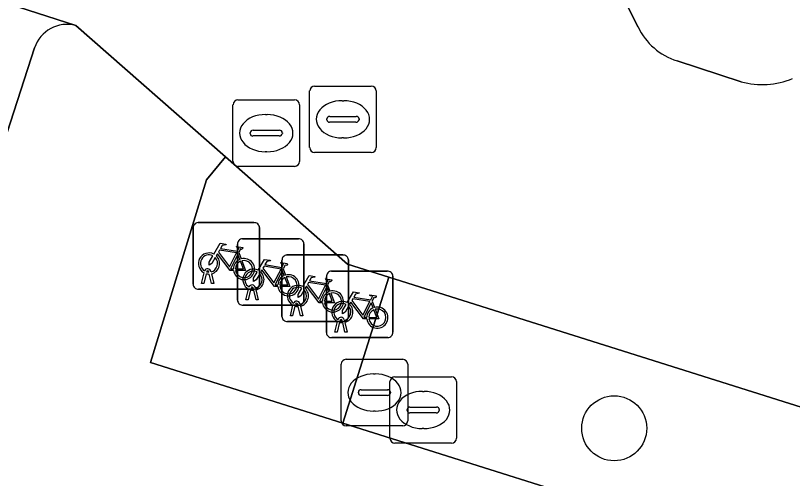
# Model space of a CAD drawing. Extents: x 160675 to 161153, y 383241 to 383714.
# Drawn here: x 160952.37 to 160964.06, y 383374.62 to 383381.58 of the extents above; entities that cross this region are included whole.
import ezdxf

# ---------------------------------------------------------------- set-up
doc = ezdxf.new("R2010")
doc.units = 0
for name, color, linetype in [('IMGEO_Boom', 7, 'Continuous'), ('IMGEO_Fietsenrek', 7, 'Continuous'), ('IMGEO_Groenvoorziening', 7, 'Continuous'), ('IMGEO_Parkeervlak_open', 7, 'Continuous'), ('IMGEO_Rijbaan_lokaal_open', 7, 'Continuous'), ('IMGEO_Rioolput', 7, 'Continuous'), ('IMGEO_Voetpad_open', 7, 'Continuous')]:
    doc.layers.add(name, color=color, linetype=linetype)

msp = doc.modelspace()

# ---------------------------------------------------------------- linework, layer by layer
at = {"layer": 'IMGEO_Boom'}
msp.add_circle((160961.378, 383375.37), 0.489, dxfattribs=at)
at = {"layer": 'IMGEO_Fietsenrek'}
for p, q in [((160955.115, 383378.464), (160955.956, 383378.464)), ((160955.956, 383378.464), (160955.115, 383378.464)), ((160955.04, 383377.539), (160955.04, 383378.38)), ((160955.04, 383378.38), (160955.04, 383377.539)), ((160956.04, 383378.389), (160956.04, 383377.548)), ((160956.04, 383377.548), (160956.04, 383378.389)), ((160955.784, 383378.221), (160956.625, 383378.221)), ((160956.625, 383378.221), (160955.784, 383378.221)), ((160955.709, 383377.296), (160955.709, 383378.137)), ((160955.709, 383378.137), (160955.709, 383377.296)), ((160956.709, 383378.146), (160956.709, 383377.305)), ((160956.709, 383377.305), (160956.709, 383378.146)), ((160955.727, 383378.013), (160955.763, 383377.918)), ((160956.453, 383377.977), (160957.294, 383377.977)), ((160957.294, 383377.977), (160956.453, 383377.977)), ((160956.378, 383377.052), (160956.378, 383377.893)), ((160956.378, 383377.893), (160956.378, 383377.052)), ((160957.378, 383377.902), (160957.378, 383377.061)), ((160957.378, 383377.061), (160957.378, 383377.902)), ((160955.278, 383377.72), (160955.277, 383377.724)), ((160955.309, 383377.731), (160955.31, 383377.724)), ((160956.396, 383377.77), (160956.432, 383377.675)), ((160957.122, 383377.734), (160957.963, 383377.734)), ((160957.963, 383377.734), (160957.122, 383377.734)), ((160955.167, 383377.548), (160955.206, 383377.708)), ((160955.236, 383377.696), (160955.201, 383377.548)), ((160955.319, 383377.548), (160955.285, 383377.69)), ((160955.317, 383377.694), (160955.352, 383377.548)), ((160957.047, 383376.809), (160957.047, 383377.65)), ((160957.047, 383377.65), (160957.047, 383376.809)), ((160958.047, 383377.659), (160958.047, 383376.818)), ((160958.047, 383376.818), (160958.047, 383377.659)), ((160955.201, 383377.548), (160955.167, 383377.548)), ((160955.352, 383377.548), (160955.319, 383377.548)), ((160955.978, 383377.488), (160955.979, 383377.481)), ((160957.065, 383377.526), (160957.101, 383377.431)), ((160955.965, 383377.464), (160955.124, 383377.464)), ((160955.124, 383377.464), (160955.965, 383377.464)), ((160955.836, 383377.305), (160955.875, 383377.465)), ((160955.905, 383377.453), (160955.87, 383377.305)), ((160955.947, 383377.477), (160955.946, 383377.481)), ((160955.988, 383377.305), (160955.954, 383377.447)), ((160955.986, 383377.451), (160956.021, 383377.305)), ((160955.87, 383377.305), (160955.836, 383377.305)), ((160956.021, 383377.305), (160955.988, 383377.305)), ((160957.734, 383377.283), (160957.77, 383377.188)), ((160956.634, 383377.221), (160955.793, 383377.221)), ((160955.793, 383377.221), (160956.634, 383377.221)), ((160956.505, 383377.061), (160956.544, 383377.221)), ((160956.574, 383377.209), (160956.539, 383377.061)), ((160956.616, 383377.233), (160956.615, 383377.237)), ((160956.657, 383377.061), (160956.623, 383377.203)), ((160956.647, 383377.244), (160956.648, 383377.237)), ((160956.655, 383377.207), (160956.69, 383377.061)), ((160956.539, 383377.061), (160956.505, 383377.061)), ((160956.69, 383377.061), (160956.657, 383377.061)), ((160957.303, 383376.977), (160956.462, 383376.977)), ((160956.462, 383376.977), (160957.303, 383376.977)), ((160957.174, 383376.818), (160957.213, 383376.978)), ((160957.243, 383376.966), (160957.208, 383376.818)), ((160957.285, 383376.99), (160957.284, 383376.994)), ((160957.326, 383376.818), (160957.292, 383376.96)), ((160957.316, 383377.001), (160957.317, 383376.994)), ((160957.324, 383376.964), (160957.359, 383376.818)), ((160957.208, 383376.818), (160957.174, 383376.818)), ((160957.359, 383376.818), (160957.326, 383376.818)), ((160957.972, 383376.734), (160957.131, 383376.734)), ((160957.131, 383376.734), (160957.972, 383376.734))]:
    msp.add_line(p, q, dxfattribs=at)
for points in [[(160955.353, 383377.99), (160955.448, 383378.154), (160955.534, 383378.14), (160955.536, 383378.131), (160955.48, 383378.12), (160955.453, 383378.075), (160955.709, 383378.034)], [(160955.709, 383378.034), (160955.734, 383378.083), (160955.728, 383378.087), (160955.705, 383378.091), (160955.693, 383378.098), (160955.692, 383378.101), (160955.694, 383378.106), (160955.789, 383378.091), (160955.791, 383378.081), (160955.781, 383378.068), (160955.769, 383378.062), (160955.755, 383378.068), (160955.727, 383378.013)], [(160955.374, 383377.938), (160955.322, 383377.848), (160955.282, 383377.823), (160955.283, 383377.87), (160955.338, 383377.964)], [(160955.649, 383377.746), (160955.599, 383377.746), (160955.408, 383377.997), (160955.389, 383377.965)], [(160955.696, 383378.009), (160955.439, 383378.05), (160955.422, 383378.021), (160955.589, 383377.801), (160955.696, 383378.009)], [(160955.744, 383377.911), (160955.714, 383377.988), (160955.605, 383377.77), (160955.648, 383377.77)], [(160955.678, 383377.77), (160955.798, 383377.769), (160955.754, 383377.883)], [(160955.774, 383377.89), (160955.829, 383377.745), (160955.679, 383377.745)], [(160956.022, 383377.747), (160956.117, 383377.911), (160956.203, 383377.897), (160956.205, 383377.888), (160956.149, 383377.877), (160956.122, 383377.832), (160956.378, 383377.791)], [(160956.378, 383377.791), (160956.403, 383377.84), (160956.397, 383377.844), (160956.374, 383377.848), (160956.362, 383377.855), (160956.361, 383377.858), (160956.363, 383377.863), (160956.458, 383377.848), (160956.46, 383377.838), (160956.45, 383377.825), (160956.438, 383377.819), (160956.424, 383377.825), (160956.396, 383377.77)], [(160956.043, 383377.695), (160955.991, 383377.605), (160955.951, 383377.58), (160955.952, 383377.627), (160956.007, 383377.721)], [(160956.318, 383377.503), (160956.268, 383377.503), (160956.077, 383377.754), (160956.058, 383377.722)], [(160956.365, 383377.766), (160956.108, 383377.807), (160956.091, 383377.778), (160956.258, 383377.558), (160956.365, 383377.766)], [(160956.413, 383377.668), (160956.383, 383377.745), (160956.274, 383377.527), (160956.317, 383377.527)], [(160956.347, 383377.527), (160956.467, 383377.526), (160956.423, 383377.64)], [(160956.443, 383377.647), (160956.498, 383377.502), (160956.348, 383377.502)], [(160956.691, 383377.503), (160956.786, 383377.667), (160956.872, 383377.653), (160956.874, 383377.644), (160956.818, 383377.633), (160956.791, 383377.588), (160957.047, 383377.547)], [(160957.047, 383377.547), (160957.072, 383377.596), (160957.066, 383377.6), (160957.043, 383377.604), (160957.031, 383377.611), (160957.03, 383377.614), (160957.032, 383377.619), (160957.127, 383377.604), (160957.129, 383377.594), (160957.119, 383377.581), (160957.107, 383377.575), (160957.093, 383377.581), (160957.065, 383377.526)], [(160956.987, 383377.259), (160956.937, 383377.259), (160956.746, 383377.51), (160956.727, 383377.478)], [(160957.034, 383377.522), (160956.777, 383377.563), (160956.76, 383377.534), (160956.927, 383377.314), (160957.034, 383377.522)], [(160957.082, 383377.424), (160957.052, 383377.501), (160956.943, 383377.283), (160956.986, 383377.283)], [(160956.712, 383377.451), (160956.66, 383377.361), (160956.62, 383377.336), (160956.621, 383377.383), (160956.676, 383377.477)], [(160957.016, 383377.283), (160957.136, 383377.282), (160957.092, 383377.396)], [(160957.112, 383377.403), (160957.167, 383377.258), (160957.017, 383377.258)], [(160957.36, 383377.26), (160957.455, 383377.424), (160957.541, 383377.41), (160957.543, 383377.401), (160957.487, 383377.39), (160957.46, 383377.345), (160957.716, 383377.304)], [(160957.716, 383377.304), (160957.741, 383377.353), (160957.735, 383377.357), (160957.712, 383377.361), (160957.7, 383377.368), (160957.699, 383377.371), (160957.701, 383377.376), (160957.796, 383377.361), (160957.798, 383377.351), (160957.788, 383377.338), (160957.776, 383377.332), (160957.762, 383377.338), (160957.734, 383377.283)], [(160957.656, 383377.016), (160957.606, 383377.016), (160957.415, 383377.267), (160957.396, 383377.235)], [(160957.703, 383377.279), (160957.446, 383377.32), (160957.429, 383377.291), (160957.596, 383377.071), (160957.703, 383377.279)], [(160957.751, 383377.181), (160957.721, 383377.258), (160957.612, 383377.04), (160957.655, 383377.04)], [(160957.381, 383377.208), (160957.329, 383377.118), (160957.289, 383377.093), (160957.29, 383377.14), (160957.345, 383377.234)], [(160957.685, 383377.04), (160957.805, 383377.039), (160957.761, 383377.153)], [(160957.781, 383377.16), (160957.836, 383377.015), (160957.686, 383377.015)]]:
    msp.add_lwpolyline(points, dxfattribs=at)
for centre, radius, start, end in [((160955.118, 383378.386), 0.0779, 92.4484, 184.2845), ((160955.118, 383378.386), 0.0779, 92.4484, 184.2845), ((160955.962, 383378.386), 0.0779, 2.4484, 94.2845), ((160955.962, 383378.386), 0.0779, 2.4484, 94.2845), ((160955.787, 383378.143), 0.0779, 92.4484, 184.2845), ((160955.787, 383378.143), 0.0779, 92.4484, 184.2845), ((160956.631, 383378.143), 0.0779, 2.4484, 94.2845), ((160956.631, 383378.143), 0.0779, 2.4484, 94.2845), ((160955.28, 383377.849), 0.159, 62.6766, 242.1369), ((160955.28, 383377.849), 0.129, 63.3192, 238.903), ((160955.28, 383377.849), 0.159, 283.5766, 46.6042), ((160956.456, 383377.899), 0.0779, 92.4484, 184.2845), ((160956.456, 383377.899), 0.0779, 92.4484, 184.2845), ((160957.3, 383377.899), 0.0779, 2.4484, 94.2845), ((160957.3, 383377.899), 0.0779, 2.4484, 94.2845), ((160955.28, 383377.849), 0.129, 283.6043, 43.4302), ((160955.807, 383377.765), 0.159, 113.3408, 178.3217), ((160955.807, 383377.765), 0.159, 187.0065, 105.7708), ((160955.807, 383377.765), 0.129, 113.923, 177.9556), ((160955.807, 383377.765), 0.129, 188.6715, 104.5883), ((160955.26, 383377.72), 0.0499, 12.8025, 158.6934), ((160955.26, 383377.72), 0.0174, 12.8025, 163.4502), ((160955.28, 383377.849), 0.129, 253.415, 269.0204), ((160955.949, 383377.606), 0.159, 62.6766, 242.1369), ((160955.949, 383377.606), 0.129, 63.3192, 238.903), ((160955.949, 383377.606), 0.159, 283.5766, 46.6042), ((160957.125, 383377.656), 0.0779, 92.4484, 184.2845), ((160957.125, 383377.656), 0.0779, 92.4484, 184.2845), ((160957.969, 383377.656), 0.0779, 2.4484, 94.2845), ((160957.969, 383377.656), 0.0779, 2.4484, 94.2845), ((160955.28, 383377.849), 0.159, 253.9967, 271.7867), ((160955.949, 383377.606), 0.129, 283.6043, 43.4302), ((160956.476, 383377.522), 0.159, 113.3408, 178.3217), ((160956.476, 383377.522), 0.159, 187.0065, 105.7708), ((160956.476, 383377.522), 0.129, 113.923, 177.9556), ((160956.476, 383377.522), 0.129, 188.6715, 104.5883), ((160955.118, 383377.542), 0.0779, 182.4484, 274.2845), ((160955.118, 383377.542), 0.0779, 182.4484, 274.2845), ((160955.929, 383377.477), 0.0499, 12.8025, 158.6934), ((160955.929, 383377.477), 0.0174, 12.8025, 163.4502), ((160955.962, 383377.542), 0.0779, 272.4484, 4.2845), ((160955.962, 383377.542), 0.0779, 272.4484, 4.2845), ((160956.618, 383377.362), 0.159, 62.6766, 242.1369), ((160956.618, 383377.362), 0.129, 63.3192, 238.903), ((160955.949, 383377.606), 0.159, 253.9967, 271.7867), ((160955.949, 383377.606), 0.129, 253.415, 269.0204), ((160956.618, 383377.362), 0.129, 283.6043, 43.4302), ((160956.618, 383377.362), 0.159, 283.5766, 46.6042), ((160957.145, 383377.278), 0.159, 113.3408, 178.3217), ((160957.145, 383377.278), 0.159, 187.0065, 105.7708), ((160957.145, 383377.278), 0.129, 113.923, 177.9556), ((160957.145, 383377.278), 0.129, 188.6715, 104.5883), ((160955.787, 383377.299), 0.0779, 182.4484, 274.2845), ((160955.787, 383377.299), 0.0779, 182.4484, 274.2845), ((160956.598, 383377.233), 0.0499, 12.8025, 158.6934), ((160956.598, 383377.233), 0.0174, 12.8025, 163.4502), ((160956.631, 383377.299), 0.0779, 272.4484, 4.2845), ((160956.631, 383377.299), 0.0779, 272.4484, 4.2845), ((160957.287, 383377.119), 0.159, 62.6766, 242.1369), ((160956.618, 383377.362), 0.159, 253.9967, 271.7867), ((160956.618, 383377.362), 0.129, 253.415, 269.0204), ((160957.287, 383377.119), 0.129, 63.3192, 238.903), ((160957.287, 383377.119), 0.129, 283.6043, 43.4302), ((160957.287, 383377.119), 0.159, 283.5766, 46.6042), ((160957.814, 383377.035), 0.159, 113.3408, 178.3217), ((160957.814, 383377.035), 0.159, 187.0065, 105.7708), ((160957.814, 383377.035), 0.129, 113.923, 177.9556), ((160957.814, 383377.035), 0.129, 188.6715, 104.5883), ((160956.456, 383377.055), 0.0779, 182.4484, 274.2845), ((160956.456, 383377.055), 0.0779, 182.4484, 274.2845), ((160957.267, 383376.99), 0.0499, 12.8025, 158.6934), ((160957.3, 383377.055), 0.0779, 272.4484, 4.2845), ((160957.3, 383377.055), 0.0779, 272.4484, 4.2845), ((160957.287, 383377.119), 0.159, 253.9967, 271.7867), ((160957.267, 383376.99), 0.0174, 12.8025, 163.4502), ((160957.287, 383377.119), 0.129, 253.415, 269.0204), ((160957.125, 383376.812), 0.0779, 182.4484, 274.2845), ((160957.125, 383376.812), 0.0779, 182.4484, 274.2845), ((160957.969, 383376.812), 0.0779, 272.4484, 4.2845), ((160957.969, 383376.812), 0.0779, 272.4484, 4.2845)]:
    msp.add_arc(centre, radius, start, end, dxfattribs=at)
at = {"layer": 'IMGEO_Groenvoorziening'}
for points in [[(160953.605, 383386.573), (160954.258, 383386.338), (160959.333, 383384.763), (160960.274, 383384.306), (160961.737, 383381.406)], [(160962.324, 383380.896), (160963.291, 383380.582)]]:
    msp.add_lwpolyline(points, dxfattribs=at)
msp.add_lwpolyline([(160957.988, 383377.643), (160957.292, 383375.449), (160974.801, 383369.934), (160975.522, 383372.116)], close=True, dxfattribs=at)
for centre, radius, start, end in [((160962.62, 383381.83), 0.979, 205.6254, 252.4048), ((160963.604, 383381.742), 1.201, 254.9104, 292.372)]:
    msp.add_arc(centre, radius, start, end, dxfattribs=at)
at = {"layer": 'IMGEO_Parkeervlak_open'}
msp.add_lwpolyline([(160953.275, 383381.428), (160937.803, 383386.409), (160902.588, 383397.698), (160901.917, 383395.611), (160905.032, 383394.612), (160936.244, 383384.606), (160952.13, 383379.495), (160952.654, 383381.092)], dxfattribs=at)
msp.add_arc((160953.143, 383380.93), 0.516, 75.2024, 161.6299, dxfattribs=at)
at = {"layer": 'IMGEO_Rijbaan_lokaal_open'}
for points in [[(160870.773, 383407.909), (160899.445, 383398.723), (160902.588, 383397.698), (160937.803, 383386.409), (160953.275, 383381.428), (160955.527, 383379.454), (160957.362, 383377.84), (160957.988, 383377.643), (160975.522, 383372.116), (160978.404, 383371.21), (160983.568, 383369.569)], [(160961.737, 383381.406), (160960.274, 383384.306), (160959.333, 383384.763), (160954.258, 383386.338), (160953.605, 383386.573)], [(160963.291, 383380.582), (160962.324, 383380.896)]]:
    msp.add_lwpolyline(points, dxfattribs=at)
for centre, radius, start, end in [((160962.62, 383381.83), 0.979, 205.6254, 252.4048), ((160963.604, 383381.742), 1.201, 254.9104, 292.372)]:
    msp.add_arc(centre, radius, start, end, dxfattribs=at)
at = {"layer": 'IMGEO_Rioolput'}
for p, q in [((160956.795, 383379.592), (160956.795, 383380.444)), ((160956.87, 383380.518), (160957.722, 383380.518)), ((160957.796, 383380.444), (160957.796, 383379.592)), ((160955.716, 383380.31), (160956.568, 383380.31)), ((160957.283, 383380.298), (160957.308, 383380.298)), ((160955.641, 383379.384), (160955.641, 383380.236)), ((160956.642, 383380.236), (160956.642, 383379.384)), ((160956.129, 383380.09), (160956.154, 383380.09)), ((160957.097, 383380.061), (160957.495, 383380.061)), ((160957.054, 383380.012), (160957.054, 383380.024)), ((160957.492, 383379.975), (160957.094, 383379.975)), ((160957.538, 383380.024), (160957.538, 383380.012)), ((160955.943, 383379.853), (160956.341, 383379.853)), ((160955.9, 383379.804), (160955.9, 383379.816)), ((160956.338, 383379.767), (160955.94, 383379.767)), ((160956.384, 383379.816), (160956.384, 383379.804)), ((160957.306, 383379.738), (160957.281, 383379.738)), ((160956.152, 383379.53), (160956.127, 383379.53)), ((160957.722, 383379.518), (160956.87, 383379.518)), ((160956.568, 383379.31), (160955.716, 383379.31)), ((160957.269, 383375.482), (160957.269, 383376.334)), ((160957.344, 383376.408), (160958.196, 383376.408)), ((160958.27, 383376.334), (160958.27, 383375.482)), ((160957.757, 383376.188), (160957.782, 383376.188)), ((160958.078, 383376.146), (160958.93, 383376.146)), ((160958.003, 383375.22), (160958.003, 383376.072)), ((160959.004, 383376.072), (160959.004, 383375.22)), ((160957.528, 383375.902), (160957.528, 383375.914)), ((160957.966, 383375.865), (160957.568, 383375.865)), ((160957.571, 383375.951), (160957.969, 383375.951)), ((160958.012, 383375.914), (160958.012, 383375.902)), ((160958.491, 383375.926), (160958.516, 383375.926)), ((160957.78, 383375.628), (160957.755, 383375.628)), ((160958.262, 383375.64), (160958.262, 383375.652)), ((160958.305, 383375.689), (160958.703, 383375.689)), ((160958.746, 383375.652), (160958.746, 383375.64)), ((160958.7, 383375.603), (160958.302, 383375.603)), ((160958.196, 383375.408), (160957.344, 383375.408)), ((160958.514, 383375.366), (160958.489, 383375.366)), ((160958.93, 383375.146), (160958.078, 383375.146))]:
    msp.add_line(p, q, dxfattribs=at)
for points in [[(160956.795, 383379.592), (160956.795, 383380.444)], [(160956.87, 383380.518), (160957.722, 383380.518)], [(160957.796, 383380.444), (160957.796, 383379.592)], [(160955.716, 383380.31), (160956.568, 383380.31)], [(160955.641, 383379.384), (160955.641, 383380.236)], [(160956.642, 383380.236), (160956.642, 383379.384)], [(160957.722, 383379.518), (160956.87, 383379.518)], [(160956.568, 383379.31), (160955.716, 383379.31)], [(160957.269, 383375.482), (160957.269, 383376.334)], [(160957.344, 383376.408), (160958.196, 383376.408)], [(160958.27, 383376.334), (160958.27, 383375.482)], [(160958.078, 383376.146), (160958.93, 383376.146)], [(160958.003, 383375.22), (160958.003, 383376.072)], [(160959.004, 383376.072), (160959.004, 383375.22)], [(160958.196, 383375.408), (160957.344, 383375.408)], [(160958.93, 383375.146), (160958.078, 383375.146)]]:
    msp.add_lwpolyline(points, dxfattribs=at)
for centre, radius, start, end in [((160956.872, 383380.442), 0.0765, 91.552, 178.448), ((160956.872, 383380.442), 0.0765, 91.552, 178.448), ((160957.72, 383380.442), 0.0765, 1.552, 88.448), ((160957.72, 383380.442), 0.0765, 1.552, 88.448), ((160955.718, 383380.234), 0.0765, 91.552, 178.448), ((160955.718, 383380.234), 0.0765, 91.552, 178.448), ((160956.566, 383380.234), 0.0765, 1.552, 88.448), ((160956.566, 383380.234), 0.0765, 1.552, 88.448), ((160957.094, 383380.021), 0.0403, 85.8775, 175.7526), ((160957.499, 383380.023), 0.0386, 1.7309, 96.639), ((160957.091, 383380.011), 0.0366, 178.938, 274.7102), ((160957.495, 383380.018), 0.043, 264.8664, 352.4533), ((160955.94, 383379.813), 0.0403, 85.8775, 175.7526), ((160956.345, 383379.815), 0.0386, 1.7309, 96.639), ((160955.937, 383379.803), 0.0366, 178.938, 274.7102), ((160956.341, 383379.81), 0.043, 264.8664, 352.4533), ((160956.872, 383379.594), 0.0765, 181.552, 268.448), ((160956.872, 383379.594), 0.0765, 181.552, 268.448), ((160957.72, 383379.594), 0.0765, 271.552, 358.448), ((160957.72, 383379.594), 0.0765, 271.552, 358.448), ((160955.718, 383379.386), 0.0765, 181.552, 268.448), ((160955.718, 383379.386), 0.0765, 181.552, 268.448), ((160956.566, 383379.386), 0.0765, 271.552, 358.448), ((160956.566, 383379.386), 0.0765, 271.552, 358.448), ((160957.346, 383376.332), 0.0765, 91.552, 178.448), ((160957.346, 383376.332), 0.0765, 91.552, 178.448), ((160958.194, 383376.332), 0.0765, 1.552, 88.448), ((160958.194, 383376.332), 0.0765, 1.552, 88.448), ((160958.08, 383376.07), 0.0765, 91.552, 178.448), ((160958.08, 383376.07), 0.0765, 91.552, 178.448), ((160958.928, 383376.07), 0.0765, 1.552, 88.448), ((160958.928, 383376.07), 0.0765, 1.552, 88.448), ((160957.568, 383375.911), 0.0403, 85.8775, 175.7526), ((160957.565, 383375.901), 0.0366, 178.938, 274.7102), ((160957.969, 383375.908), 0.043, 264.8664, 352.4533), ((160957.973, 383375.913), 0.0386, 1.7309, 96.639), ((160958.302, 383375.649), 0.0403, 85.8775, 175.7526), ((160958.299, 383375.639), 0.0366, 178.938, 274.7102), ((160958.703, 383375.646), 0.043, 264.8664, 352.4533), ((160958.707, 383375.651), 0.0386, 1.7309, 96.639), ((160957.346, 383375.484), 0.0765, 181.552, 268.448), ((160957.346, 383375.484), 0.0765, 181.552, 268.448), ((160958.194, 383375.484), 0.0765, 271.552, 358.448), ((160958.194, 383375.484), 0.0765, 271.552, 358.448), ((160958.08, 383375.222), 0.0765, 181.552, 268.448), ((160958.08, 383375.222), 0.0765, 181.552, 268.448), ((160958.928, 383375.222), 0.0765, 271.552, 358.448), ((160958.928, 383375.222), 0.0765, 271.552, 358.448)]:
    msp.add_arc(centre, radius, start, end, dxfattribs=at)
for centre, major_axis, ratio, start_param, end_param in [((160957.282, 383380.018), (-0.387, 0.002), 0.722429, 4.712389, 7.853982), ((160957.307, 383380.018), (-0.39, 0.002), 0.717154, 1.570796, 4.712389), ((160956.128, 383379.81), (-0.387, 0.002), 0.722429, 4.712389, 7.853982), ((160956.153, 383379.81), (-0.39, 0.002), 0.717154, 1.570796, 4.712389), ((160957.756, 383375.908), (-0.387, 0.002), 0.722429, 4.712389, 7.853982), ((160957.781, 383375.908), (-0.39, 0.002), 0.717154, 1.570796, 4.712389), ((160958.49, 383375.646), (-0.387, 0.002), 0.722429, 4.712389, 7.853982), ((160958.515, 383375.646), (-0.39, 0.002), 0.717154, 1.570796, 4.712389)]:
    msp.add_ellipse(centre, major_axis=major_axis, ratio=ratio, start_param=start_param, end_param=end_param, dxfattribs=at)
at = {"layer": 'IMGEO_Voetpad_open'}
for points in [[(160957.292, 383375.449), (160954.399, 383376.36), (160955.244, 383379.109), (160955.527, 383379.454), (160953.275, 383381.428)], [(160952.654, 383381.092), (160952.13, 383379.495), (160951.67, 383377.543), (160951.574, 383377.261), (160946.319, 383378.951), (160945.544, 383376.569), (160949.493, 383375.293), (160949.044, 383373.871), (160954.237, 383372.205), (160954.685, 383373.627), (160982.591, 383364.645), (160983.014, 383364.509), (160983.844, 383366.986), (160977.688, 383369.005), (160978.404, 383371.21), (160975.522, 383372.116), (160974.801, 383369.934), (160957.292, 383375.449)]]:
    msp.add_lwpolyline(points, dxfattribs=at)
msp.add_lwpolyline([(160957.292, 383375.449), (160957.988, 383377.643), (160957.362, 383377.84), (160955.527, 383379.454), (160955.244, 383379.109), (160954.399, 383376.36)], close=True, dxfattribs=at)
msp.add_arc((160953.143, 383380.93), 0.516, 75.2024, 161.6299, dxfattribs=at)

doc.saveas('drawing.dxf')
